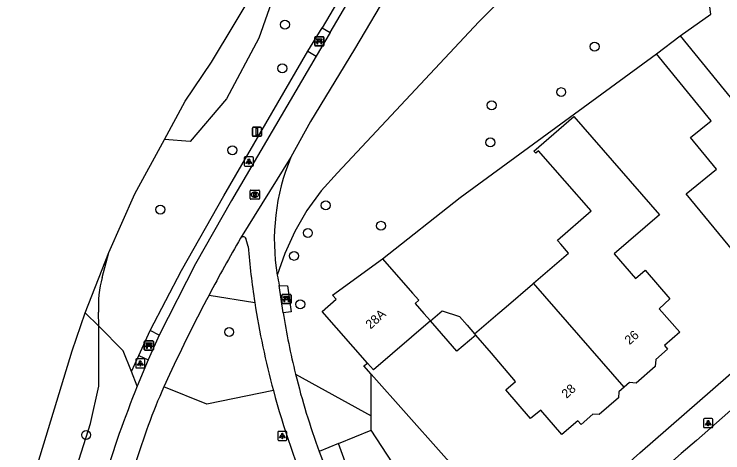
# Model space of a CAD drawing. Extents: x 161354 to 161876, y 382161 to 382804.
# Drawn here: x 161361.9 to 161439.4, y 382262.7 to 382310.7 of the extents above; entities that cross this region are included whole.
import ezdxf

# ---------------------------------------------------------------- set-up
doc = ezdxf.new("R2010")
doc.units = 0
for name, color, linetype in [('IMGEO_Afsluitpaal', 7, 'Continuous'), ('IMGEO_Bank', 7, 'Continuous'), ('IMGEO_Boom', 7, 'Continuous'), ('IMGEO_Gemengd_bos', 7, 'Continuous'), ('IMGEO_Groenvoorziening', 7, 'Continuous'), ('IMGEO_Lichtpunt', 7, 'Continuous'), ('IMGEO_Pand', 7, 'Continuous'), ('IMGEO_Pand_nummerreeks', 7, 'Continuous'), ('IMGEO_Rijbaan_lokaal_open', 7, 'Continuous'), ('IMGEO_Rioolput', 7, 'Continuous'), ('IMGEO_Voetpad_gesloten', 7, 'Continuous'), ('IMGEO_Voetpad_halfverhard', 7, 'Continuous'), ('IMGEO_Voetpad_open', 7, 'Continuous'), ('IMGEO_Waterloop', 7, 'Continuous')]:
    doc.layers.add(name, color=color, linetype=linetype)

msp = doc.modelspace()

# ---------------------------------------------------------------- linework, layer by layer
at = {"layer": 'IMGEO_Afsluitpaal'}
for p, q in [((161387.973, 382297.474), (161387.973, 382298.274)), ((161387.973, 382298.274), (161387.973, 382297.474)), ((161388.073, 382298.374), (161388.863, 382298.374)), ((161388.863, 382298.374), (161388.073, 382298.374)), ((161388.963, 382298.274), (161388.963, 382297.474)), ((161388.963, 382297.474), (161388.963, 382298.274)), ((161388.863, 382297.374), (161388.073, 382297.374)), ((161388.073, 382297.374), (161388.863, 382297.374))]:
    msp.add_line(p, q, dxfattribs=at)
msp.add_lwpolyline([(161388.393, 382298.249), (161388.543, 382298.249), (161388.543, 382297.499), (161388.393, 382297.499), (161388.393, 382298.249)], dxfattribs=at)
for centre, start, end in [((161388.073, 382298.274), 90, 180), ((161388.073, 382298.274), 90, 180), ((161388.863, 382298.274), 0, 90), ((161388.863, 382298.274), 360, 90), ((161388.073, 382297.474), 180, 270), ((161388.073, 382297.474), 180, 270), ((161388.863, 382297.474), 270, 0), ((161388.863, 382297.474), 270, 0)]:
    msp.add_arc(centre, 0.1, start, end, dxfattribs=at)
at = {"layer": 'IMGEO_Bank'}
for p, q in [((161394.798, 382307.343), (161394.798, 382308.184)), ((161394.798, 382308.184), (161394.798, 382307.343)), ((161394.873, 382308.268), (161395.714, 382308.268)), ((161395.714, 382308.268), (161394.873, 382308.268)), ((161395.798, 382308.193), (161395.798, 382307.352)), ((161395.798, 382307.352), (161395.798, 382308.193)), ((161395.723, 382307.268), (161394.882, 382307.268)), ((161394.882, 382307.268), (161395.723, 382307.268)), ((161395.495, 382307.666), (161395.102, 382307.666)), ((161395.107, 382307.774), (161395.107, 382307.88)), ((161395.151, 382307.88), (161395.151, 382307.774)), ((161395.439, 382307.886), (161395.157, 382307.886)), ((161395.157, 382307.768), (161395.439, 382307.768)), ((161395.445, 382307.774), (161395.445, 382307.88)), ((161395.489, 382307.88), (161395.489, 382307.774)), ((161391.282, 382280.063), (161392.123, 382280.063)), ((161392.123, 382280.063), (161391.282, 382280.063)), ((161391.207, 382279.138), (161391.207, 382279.979)), ((161391.207, 382279.979), (161391.207, 382279.138)), ((161391.904, 382279.461), (161391.511, 382279.461)), ((161391.516, 382279.569), (161391.516, 382279.675)), ((161391.56, 382279.675), (161391.56, 382279.569)), ((161391.848, 382279.681), (161391.566, 382279.681)), ((161391.566, 382279.563), (161391.848, 382279.563)), ((161391.854, 382279.569), (161391.854, 382279.675)), ((161391.898, 382279.675), (161391.898, 382279.569)), ((161392.207, 382279.988), (161392.207, 382279.147)), ((161392.207, 382279.147), (161392.207, 382279.988)), ((161392.132, 382279.063), (161391.291, 382279.063)), ((161391.291, 382279.063), (161392.132, 382279.063)), ((161376.157, 382274.043), (161376.157, 382274.884)), ((161376.157, 382274.884), (161376.157, 382274.043)), ((161376.232, 382274.968), (161377.073, 382274.968)), ((161377.073, 382274.968), (161376.232, 382274.968)), ((161377.157, 382274.893), (161377.157, 382274.052)), ((161377.157, 382274.052), (161377.157, 382274.893)), ((161377.082, 382273.968), (161376.241, 382273.968)), ((161376.241, 382273.968), (161377.082, 382273.968)), ((161376.854, 382274.366), (161376.461, 382274.366)), ((161376.466, 382274.474), (161376.466, 382274.58)), ((161376.51, 382274.58), (161376.51, 382274.474)), ((161376.798, 382274.586), (161376.516, 382274.586)), ((161376.516, 382274.468), (161376.798, 382274.468)), ((161376.804, 382274.474), (161376.804, 382274.58)), ((161376.848, 382274.58), (161376.848, 382274.474))]:
    msp.add_line(p, q, dxfattribs=at)
for points in [[(161395.101, 382307.886), (161395.015, 382307.886), (161395.015, 382308.047), (161395.578, 382308.047), (161395.578, 382307.886), (161395.495, 382307.886)], [(161395.045, 382307.666), (161394.903, 382307.666), (161395.015, 382307.768), (161395.101, 382307.768)], [(161395.095, 382307.659), (161395.095, 382307.452), (161395.052, 382307.452), (161395.052, 382307.659)], [(161395.495, 382307.768), (161395.578, 382307.768), (161395.69, 382307.666), (161395.551, 382307.666)], [(161395.545, 382307.659), (161395.545, 382307.452), (161395.501, 382307.452), (161395.501, 382307.659)], [(161391.454, 382279.461), (161391.312, 382279.461), (161391.424, 382279.563), (161391.51, 382279.563)], [(161391.51, 382279.681), (161391.424, 382279.681), (161391.424, 382279.842), (161391.987, 382279.842), (161391.987, 382279.681), (161391.904, 382279.681)], [(161391.504, 382279.454), (161391.504, 382279.247), (161391.461, 382279.247), (161391.461, 382279.454)], [(161391.904, 382279.563), (161391.987, 382279.563), (161392.099, 382279.461), (161391.96, 382279.461)], [(161391.954, 382279.454), (161391.954, 382279.247), (161391.91, 382279.247), (161391.91, 382279.454)], [(161376.46, 382274.586), (161376.374, 382274.586), (161376.374, 382274.747), (161376.937, 382274.747), (161376.937, 382274.586), (161376.854, 382274.586)], [(161376.404, 382274.366), (161376.262, 382274.366), (161376.374, 382274.468), (161376.46, 382274.468)], [(161376.454, 382274.359), (161376.454, 382274.152), (161376.411, 382274.152), (161376.411, 382274.359)], [(161376.854, 382274.468), (161376.937, 382274.468), (161377.049, 382274.366), (161376.91, 382274.366)], [(161376.904, 382274.359), (161376.904, 382274.152), (161376.86, 382274.152), (161376.86, 382274.359)]]:
    msp.add_lwpolyline(points, dxfattribs=at)
for centre, radius, start, end in [((161394.876, 382308.19), 0.0779, 92.4484, 184.28452), ((161394.876, 382308.19), 0.0779, 92.4484, 184.28452), ((161395.72, 382308.19), 0.0779, 2.4484, 94.28452), ((161395.72, 382308.19), 0.0779, 2.4484, 94.28452), ((161394.876, 382307.346), 0.0779, 182.4484, 274.28452), ((161394.876, 382307.346), 0.0779, 182.4484, 274.28452), ((161395.045, 382307.659), 0.00671, 2.89567, 87.10433), ((161395.102, 382307.659), 0.00671, 92.89567, 177.10433), ((161395.1, 382307.879), 0.00671, 2.89567, 87.10433), ((161395.1, 382307.775), 0.00671, 272.89567, 357.10433), ((161395.157, 382307.879), 0.00671, 92.89567, 177.10433), ((161395.157, 382307.775), 0.00671, 182.89567, 267.10433), ((161395.439, 382307.879), 0.00671, 2.89567, 87.10433), ((161395.439, 382307.775), 0.00671, 272.89567, 357.10433), ((161395.496, 382307.879), 0.00671, 92.89567, 177.10433), ((161395.496, 382307.775), 0.00671, 182.89567, 267.10433), ((161395.494, 382307.659), 0.00671, 2.89567, 87.10433), ((161395.551, 382307.659), 0.00671, 92.89567, 177.10433), ((161395.72, 382307.346), 0.0779, 272.4484, 4.28452), ((161395.72, 382307.346), 0.0779, 272.4484, 4.28452), ((161391.285, 382279.985), 0.0779, 92.4484, 184.28452), ((161391.285, 382279.985), 0.0779, 92.4484, 184.28452), ((161392.129, 382279.985), 0.0779, 2.4484, 94.28452), ((161392.129, 382279.985), 0.0779, 2.4484, 94.28452), ((161391.454, 382279.454), 0.00671, 2.89567, 87.10433), ((161391.511, 382279.454), 0.00671, 92.89567, 177.10433), ((161391.509, 382279.674), 0.00671, 2.89567, 87.10433), ((161391.509, 382279.57), 0.00671, 272.89567, 357.10433), ((161391.566, 382279.674), 0.00671, 92.89567, 177.10433), ((161391.566, 382279.57), 0.00671, 182.89567, 267.10433), ((161391.848, 382279.674), 0.00671, 2.89567, 87.10433), ((161391.848, 382279.57), 0.00671, 272.89567, 357.10433), ((161391.905, 382279.674), 0.00671, 92.89567, 177.10433), ((161391.905, 382279.57), 0.00671, 182.89567, 267.10433), ((161391.903, 382279.454), 0.00671, 2.89567, 87.10433), ((161391.96, 382279.454), 0.00671, 92.89567, 177.10433), ((161391.285, 382279.141), 0.0779, 182.4484, 274.28452), ((161391.285, 382279.141), 0.0779, 182.4484, 274.28452), ((161392.129, 382279.141), 0.0779, 272.4484, 4.28452), ((161392.129, 382279.141), 0.0779, 272.4484, 4.28452), ((161376.235, 382274.89), 0.0779, 92.4484, 184.28452), ((161376.235, 382274.89), 0.0779, 92.4484, 184.28452), ((161377.079, 382274.89), 0.0779, 2.4484, 94.28452), ((161377.079, 382274.89), 0.0779, 2.4484, 94.28452), ((161376.235, 382274.046), 0.0779, 182.4484, 274.28452), ((161376.235, 382274.046), 0.0779, 182.4484, 274.28452), ((161376.404, 382274.359), 0.00671, 2.89567, 87.10433), ((161376.461, 382274.359), 0.00671, 92.89567, 177.10433), ((161376.459, 382274.579), 0.00671, 2.89567, 87.10433), ((161376.459, 382274.475), 0.00671, 272.89567, 357.10433), ((161376.516, 382274.579), 0.00671, 92.89567, 177.10433), ((161376.516, 382274.475), 0.00671, 182.89567, 267.10433), ((161376.798, 382274.579), 0.00671, 2.89567, 87.10433), ((161376.798, 382274.475), 0.00671, 272.89567, 357.10433), ((161376.855, 382274.579), 0.00671, 92.89567, 177.10433), ((161376.855, 382274.475), 0.00671, 182.89567, 267.10433), ((161376.853, 382274.359), 0.00671, 2.89567, 87.10433), ((161376.91, 382274.359), 0.00671, 92.89567, 177.10433), ((161377.079, 382274.046), 0.0779, 272.4484, 4.28452), ((161377.079, 382274.046), 0.0779, 272.4484, 4.28452)]:
    msp.add_arc(centre, radius, start, end, dxfattribs=at)
at = {"layer": 'IMGEO_Boom'}
for centre in [(161391.537, 382309.599), (161425.404, 382307.194), (161391.248, 382304.814), (161421.75, 382302.213), (161414.143, 382300.768), (161414.008, 382296.706), (161385.796, 382295.85), (161396.004, 382289.811), (161377.912, 382289.353), (161402.043, 382287.578), (161394.043, 382286.794), (161392.54, 382284.284), (161393.209, 382278.983), (161385.439, 382275.945), (161369.798, 382264.674)]:
    msp.add_circle(centre, 0.489, dxfattribs=at)
at = {"layer": 'IMGEO_Gemengd_bos'}
for points in [[(161418.368, 382351.083), (161419.77, 382342.18), (161421.746, 382334.773), (161422.179, 382333.479), (161424.288, 382327.775), (161424.532, 382326.783), (161424.564, 382325.761), (161424.383, 382324.755), (161423.937, 382323.701), (161420.158, 382318.134), (161415.817, 382312.993), (161412.737, 382309.924), (161397.304, 382293.363), (161395.517, 382291.4), (161393.945, 382289.261), (161392.606, 382286.969), (161391.513, 382284.55), (161390.699, 382282.167)], [(161434.758, 382308.364), (161438.123, 382310.731), (161435.813, 382327.424)], [(161402.221, 382283.95), (161410.698, 382290.675), (161432.164, 382306.393)], [(161400.981, 382271.324), (161400.157, 382272.252), (161400.57, 382272.555)], [(161392.698, 382271.346), (161400.981, 382266.785)], [(161400.981, 382266.785), (161400.981, 382271.324)]]:
    msp.add_lwpolyline(points, dxfattribs=at)
at = {"layer": 'IMGEO_Groenvoorziening'}
for points in [[(161402.07, 382461.561), (161409.818, 382441.585), (161412.71, 382432.719), (161416.036, 382417.601), (161417.534, 382409.527), (161418.765, 382400.432), (161419.348, 382392.534), (161419.411, 382381.446), (161417.112, 382364.302), (161414.697, 382352.717), (161411.045, 382339.466), (161408.31, 382331.937), (161404.855, 382325.015), (161395.627, 382309.257)], [(161390.763, 382318.45), (161391.88, 382317.266), (161388.675, 382308.132), (161385.145, 382301.487), (161381.175, 382296.811), (161378.357, 382297.043)], [(161394.055, 382306.682), (161395.627, 382309.257)], [(161395.627, 382309.257), (161396.482, 382308.74)], [(161376.813, 382276.112), (161380.224, 382282.701), (161384.838, 382290.867), (161394.055, 382306.682)], [(161394.055, 382306.682), (161394.949, 382306.157)], [(161371.546, 382281.929), (161372.295, 382284.655)], [(161371.169, 382276.574), (161369.699, 382278.044)], [(161371.169, 382276.574), (161371.164, 382278.107)], [(161365.502, 382247.928), (161365.955, 382250), (161367.554, 382257.321), (161370.266, 382265.94), (161371.188, 382270.023), (161371.169, 382276.574)], [(161374.748, 382271.624), (161373.842, 382273.899), (161371.169, 382276.574)], [(161375.569, 382273.376), (161376.813, 382276.112)], [(161377.8, 382275.599), (161376.813, 382276.112)], [(161374.748, 382271.624), (161375.569, 382273.376)], [(161375.569, 382273.376), (161376.587, 382272.912)], [(161375.384, 382270.026), (161374.748, 382271.624)], [(161400.981, 382271.324), (161416.272, 382254.11)], [(161400.981, 382265.217), (161400.981, 382266.785)], [(161397.405, 382263.726), (161400.981, 382265.217)], [(161411.38, 382249.236), (161400.981, 382265.217)], [(161397.405, 382263.726), (161395.294, 382262.86)], [(161406.575, 382244.448), (161400.606, 382256.246), (161398.282, 382261.318), (161397.405, 382263.726)]]:
    msp.add_lwpolyline(points, dxfattribs=at)
msp.add_arc((161383.215, 382278.833), 12.073, 165.1391, 183.44565, dxfattribs=at)
at = {"layer": 'IMGEO_Lichtpunt'}
for p, q in [((161387.089, 382295.015), (161387.089, 382294.208)), ((161387.089, 382295.015), (161387.089, 382294.208)), ((161387.991, 382295.11), (161387.183, 382295.11)), ((161387.991, 382295.11), (161387.183, 382295.11)), ((161388.085, 382294.208), (161388.085, 382295.015)), ((161388.085, 382294.208), (161388.085, 382295.015)), ((161387.183, 382294.114), (161387.991, 382294.114)), ((161387.183, 382294.114), (161387.991, 382294.114)), ((161375.219, 382272.911), (161375.219, 382272.104)), ((161375.219, 382272.911), (161375.219, 382272.104)), ((161376.121, 382273.006), (161375.313, 382273.006)), ((161376.121, 382273.006), (161375.313, 382273.006)), ((161376.215, 382272.104), (161376.215, 382272.911)), ((161376.215, 382272.104), (161376.215, 382272.911)), ((161375.313, 382272.01), (161376.121, 382272.01)), ((161375.313, 382272.01), (161376.121, 382272.01)), ((161437.33, 382266.378), (161437.33, 382265.571)), ((161437.33, 382266.378), (161437.33, 382265.571)), ((161438.232, 382266.473), (161437.424, 382266.473)), ((161438.232, 382266.473), (161437.424, 382266.473)), ((161438.326, 382265.571), (161438.326, 382266.378)), ((161438.326, 382265.571), (161438.326, 382266.378)), ((161437.424, 382265.477), (161438.232, 382265.477)), ((161437.424, 382265.477), (161438.232, 382265.477)), ((161390.757, 382264.976), (161390.757, 382264.169)), ((161390.757, 382264.976), (161390.757, 382264.169)), ((161391.659, 382265.071), (161390.851, 382265.071)), ((161391.659, 382265.071), (161390.851, 382265.071)), ((161391.753, 382264.169), (161391.753, 382264.976)), ((161391.753, 382264.169), (161391.753, 382264.976)), ((161390.851, 382264.075), (161391.659, 382264.075)), ((161390.851, 382264.075), (161391.659, 382264.075))]:
    msp.add_line(p, q, dxfattribs=at)
for points in [[(161387.463, 382294.679), (161387.502, 382294.651), (161387.314, 382294.389), (161387.276, 382294.416), (161387.463, 382294.679)], [(161387.565, 382294.631), (161387.612, 382294.631), (161387.612, 382294.309), (161387.565, 382294.309), (161387.565, 382294.631)], [(161387.675, 382294.651), (161387.713, 382294.678), (161387.9, 382294.416), (161387.861, 382294.388), (161387.675, 382294.651)], [(161375.593, 382272.575), (161375.632, 382272.547), (161375.444, 382272.285), (161375.406, 382272.312), (161375.593, 382272.575)], [(161375.695, 382272.527), (161375.742, 382272.527), (161375.742, 382272.205), (161375.695, 382272.205), (161375.695, 382272.527)], [(161375.805, 382272.547), (161375.843, 382272.574), (161376.03, 382272.312), (161375.991, 382272.284), (161375.805, 382272.547)], [(161437.704, 382266.042), (161437.743, 382266.014), (161437.555, 382265.752), (161437.517, 382265.779), (161437.704, 382266.042)], [(161437.806, 382265.994), (161437.853, 382265.994), (161437.853, 382265.672), (161437.806, 382265.672), (161437.806, 382265.994)], [(161437.916, 382266.014), (161437.954, 382266.041), (161438.141, 382265.779), (161438.102, 382265.751), (161437.916, 382266.014)], [(161391.131, 382264.64), (161391.17, 382264.612), (161390.982, 382264.35), (161390.944, 382264.377), (161391.131, 382264.64)], [(161391.233, 382264.592), (161391.28, 382264.592), (161391.28, 382264.27), (161391.233, 382264.27), (161391.233, 382264.592)], [(161391.343, 382264.612), (161391.381, 382264.639), (161391.568, 382264.377), (161391.529, 382264.349), (161391.343, 382264.612)]]:
    msp.add_lwpolyline(points, dxfattribs=at)
for centre in [(161387.588, 382294.813), (161375.718, 382272.709), (161437.829, 382266.176), (161391.256, 382264.774)]:
    msp.add_circle(centre, 0.0994, dxfattribs=at)
for centre, start, end in [((161387.183, 382295.015), 90, 180), ((161387.183, 382295.015), 90, 180), ((161387.991, 382295.015), 0, 90), ((161387.991, 382295.015), 0, 90), ((161387.183, 382294.208), 180, 270), ((161387.183, 382294.208), 180, 270), ((161387.991, 382294.208), 270, 0), ((161387.991, 382294.208), 270, 360), ((161375.313, 382272.911), 90, 180), ((161375.313, 382272.911), 90, 180), ((161376.121, 382272.911), 0, 90), ((161376.121, 382272.911), 0, 90), ((161375.313, 382272.104), 180, 270), ((161375.313, 382272.104), 180, 270), ((161376.121, 382272.104), 270, 0), ((161376.121, 382272.104), 270, 360), ((161437.424, 382266.378), 90, 180), ((161437.424, 382266.378), 90, 180), ((161438.232, 382266.378), 0, 90), ((161438.232, 382266.378), 0, 90), ((161437.424, 382265.571), 180, 270), ((161437.424, 382265.571), 180, 270), ((161438.232, 382265.571), 270, 0), ((161438.232, 382265.571), 270, 360), ((161390.851, 382264.976), 90, 180), ((161390.851, 382264.976), 90, 180), ((161391.659, 382264.976), 0, 90), ((161391.659, 382264.976), 0, 90), ((161390.851, 382264.169), 180, 270), ((161390.851, 382264.169), 180, 270), ((161391.659, 382264.169), 270, 0), ((161391.659, 382264.169), 270, 360)]:
    msp.add_arc(centre, 0.0946, start, end, dxfattribs=at)
at = {"layer": 'IMGEO_Pand'}
for points in [[(161432.164, 382306.393), (161434.758, 382308.364)], [(161434.758, 382308.364), (161439.578, 382302.465), (161442.742, 382298.593), (161440.445, 382296.717), (161449.861, 382285.191), (161447.545, 382283.121), (161447.744, 382282.168), (161445.85, 382280.475), (161444.947, 382280.772), (161444.322, 382280.213), (161441.023, 382284.25), (161435.438, 382291.085), (161438.742, 382293.784), (161435.911, 382297.247), (161438.146, 382299.071), (161432.164, 382306.393)], [(161418.728, 382281.302), (161422.556, 382284.595), (161421.708, 382285.569), (161421.398, 382285.926), (161421.335, 382285.998), (161425.014, 382289.202), (161419.282, 382295.786), (161418.98, 382295.523), (161418.777, 382295.757), (161423.129, 382299.546), (161432.5, 382288.784), (161427.538, 382284.513), (161429.864, 382281.81), (161430.937, 382282.734), (161433.64, 382279.593), (161432.472, 382278.502), (161434.718, 382275.931), (161433.054, 382274.478), (161433.395, 382274.088), (161432.086, 382272.946), (161432.035, 382272.188), (161429.941, 382270.359), (161429.22, 382270.407), (161428.638, 382269.899)], [(161400.57, 382272.555), (161395.604, 382278.208), (161397.13, 382279.549), (161396.735, 382279.998), (161402.221, 382283.95)], [(161402.221, 382283.95), (161405.506, 382280.209), (161406.184, 382279.438), (161405.767, 382279.072), (161406.734, 382277.971), (161407.448, 382277.158)], [(161412.282, 382275.757), (161414.812, 382277.933), (161415.729, 382278.722), (161418.603, 382281.194), (161418.728, 382281.302)], [(161428.638, 382269.899), (161418.728, 382281.302)], [(161407.448, 382277.158), (161408.743, 382278.271), (161410.643, 382277.662), (161411.462, 382276.71), (161412.282, 382275.757)], [(161407.448, 382277.158), (161401.225, 382271.81), (161400.57, 382272.555)], [(161412.407, 382275.611), (161410.356, 382273.846), (161409.399, 382274.936), (161407.448, 382277.158)], [(161412.282, 382275.757), (161412.407, 382275.611)], [(161428.638, 382269.899), (161428.055, 382269.39), (161428.011, 382268.734), (161425.922, 382266.91), (161425.215, 382266.958), (161423.923, 382265.829), (161423.565, 382266.239), (161421.839, 382264.731), (161419.518, 382267.388), (161418.402, 382266.468), (161415.692, 382269.619), (161416.766, 382270.542), (161414.115, 382273.625), (161412.407, 382275.611)]]:
    msp.add_lwpolyline(points, dxfattribs=at)
at = {"layer": 'IMGEO_Rijbaan_lokaal_open'}
msp.add_lwpolyline([(161444.034, 382270.665), (161436.549, 382264.08), (161434.865, 382262.644), (161431.117, 382259.326), (161427.809, 382256.063), (161427.585, 382255.834)], dxfattribs=at)
at = {"layer": 'IMGEO_Rioolput'}
for p, q in [((161387.744, 382290.561), (161387.744, 382291.413)), ((161387.819, 382291.487), (161388.671, 382291.487)), ((161388.232, 382291.267), (161388.257, 382291.267)), ((161388.745, 382291.413), (161388.745, 382290.561)), ((161388.671, 382290.487), (161387.819, 382290.487)), ((161388.255, 382290.707), (161388.23, 382290.707))]:
    msp.add_line(p, q, dxfattribs=at)
for points in [[(161387.744, 382290.561), (161387.744, 382291.413)], [(161387.819, 382291.487), (161388.671, 382291.487)], [(161388.333, 382291.185), (161388.081, 382291.187), (161388.081, 382290.787)], [(161388.081, 382290.787), (161388.205, 382290.787), (161388.205, 382290.949), (161388.216, 382290.949)], [(161388.259, 382291.106), (161388.205, 382291.106), (161388.205, 382291.025)], [(161388.205, 382291.025), (161388.257, 382291.025)], [(161388.263, 382290.92), (161388.334, 382290.787), (161388.474, 382290.787), (161388.409, 382290.913)], [(161388.745, 382291.413), (161388.745, 382290.561)], [(161388.671, 382290.487), (161387.819, 382290.487)]]:
    msp.add_lwpolyline(points, dxfattribs=at)
for centre, radius, start, end in [((161387.821, 382291.411), 0.0765, 91.55205, 178.44795), ((161387.821, 382291.411), 0.0765, 91.55205, 178.44795), ((161388.215, 382290.896), 0.0533, 26.02933, 88.69889), ((161388.241, 382291.214), 0.19, 274.7715, 282.96867), ((161388.265, 382291.01), 0.0964, 77.00612, 93.18647), ((161388.279, 382291.067), 0.0378, 276.66336, 79.67722), ((161388.332, 382291.075), 0.109, 350.36119, 89.41601), ((161388.33, 382291.075), 0.112, 277.58423, 350.98172), ((161388.314, 382290.86), 0.108, 29.51342, 73.79051), ((161388.669, 382291.411), 0.0765, 1.55205, 88.44795), ((161388.669, 382291.411), 0.0765, 1.55205, 88.44795), ((161387.821, 382290.563), 0.0765, 181.55205, 268.44795), ((161387.821, 382290.563), 0.0765, 181.55205, 268.44795), ((161388.669, 382290.563), 0.0765, 271.55205, 358.44795), ((161388.669, 382290.563), 0.0765, 271.55205, 358.44795)]:
    msp.add_arc(centre, radius, start, end, dxfattribs=at)
for centre, major_axis, ratio, start_param, end_param in [((161388.231, 382290.987), (-0.387, 0.002), 0.722429, 4.712389, 7.853982), ((161388.256, 382290.987), (-0.39, 0.002), 0.717154, 1.570796, 4.712389)]:
    msp.add_ellipse(centre, major_axis=major_axis, ratio=ratio, start_param=start_param, end_param=end_param, dxfattribs=at)
at = {"layer": 'IMGEO_Voetpad_gesloten'}
for points in [[(161396.482, 382308.74), (161405.735, 382324.539)], [(161407.086, 382320.364), (161399.146, 382306.904), (161394.341, 382299.01), (161392.186, 382295.075)], [(161396.482, 382308.74), (161394.949, 382306.157)], [(161394.949, 382306.157), (161385.701, 382290.362), (161381.753, 382283.411), (161377.8, 382275.599)], [(161392.186, 382295.075), (161386.676, 382286.218)], [(161387.514, 382285.31), (161387.312, 382286.061)], [(161390.914, 382281.049), (161391.812, 382281.011), (161392.213, 382278.173), (161391.353, 382278.051)], [(161391.353, 382278.051), (161390.914, 382281.049)], [(161377.8, 382275.599), (161376.587, 382272.912)], [(161376.587, 382272.912), (161375.384, 382270.026)], [(161378.917, 382271.309), (161378.292, 382269.946)], [(161395.294, 382262.86), (161395.94, 382261.165), (161404.802, 382242.987)]]:
    msp.add_lwpolyline(points, dxfattribs=at)
for centre, radius, start, end in [((161413.836, 382286.041), 23.459, 157.35105, 189.50596), ((161386.963, 382286.013), 0.353, 7.89592, 144.371), ((161552.729, 382190.333), 191.748, 149.99636, 152.11996), ((161477.789, 382292.918), 90.595, 184.81745, 188.71522), ((161411.865, 382285.658), 21.452, 189.36498, 192.40608), ((161552.743, 382190.315), 191.77, 152.11708, 155.01685), ((161477.135, 382292.846), 89.937, 188.73316, 195.02502), ((161469.51, 382290.242), 79.102, 188.86535, 193.82024), ((161470.239, 382290.427), 79.854, 193.8244, 200.19498), ((161490.681, 382223.616), 124.287, 158.07378, 163.20219), ((161440.784, 382242.144), 68.397, 156.0164, 163.63723), ((161477.187, 382292.869), 89.994, 195.03014, 203.14081)]:
    msp.add_arc(centre, radius, start, end, dxfattribs=at)
at = {"layer": 'IMGEO_Voetpad_halfverhard'}
for points in [[(161383.237, 382279.999), (161388.24, 382279.191)], [(161390.272, 382269.531), (161382.999, 382268.047), (161378.292, 382269.946)]]:
    msp.add_lwpolyline(points, dxfattribs=at)
at = {"layer": 'IMGEO_Voetpad_open'}
msp.add_lwpolyline([(161430.356, 382262.72), (161462.576, 382290.867), (161473.855, 382299.824), (161482.817, 382306.734), (161483.463, 382310.577)], dxfattribs=at)
msp.add_arc((161498.813, 382186.718), 102.287, 132.0104, 140.39531, dxfattribs=at)
at = {"layer": 'IMGEO_Waterloop'}
for points in [[(161378.357, 382297.043), (161380.638, 382301.236), (161383.514, 382305.502), (161388.356, 382313.598), (161390.763, 382318.45)], [(161372.295, 382284.655), (161375.108, 382291.072), (161378.357, 382297.043)], [(161369.699, 382278.044), (161372.295, 382284.655)], [(161361.925, 382253.032), (161368.272, 382273.889), (161369.699, 382278.044)]]:
    msp.add_lwpolyline(points, dxfattribs=at)

# ---------------------------------------------------------------- texts
at = {"layer": 'IMGEO_Pand_nummerreeks'}
for s, rotation, p in [('28A', 41.89467, (161400.898, 382276.207)), ('26', 41.01232, (161429.22, 382274.491)), ('28', 42.17542, (161422.34, 382268.616))]:
    msp.add_text(s, height=1, rotation=rotation, dxfattribs=at).set_placement(p)

doc.saveas('drawing.dxf')
